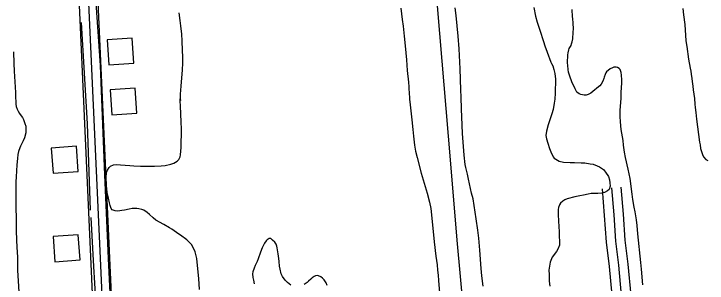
# Model space of a CAD drawing. Extents: x 3508733 to 3546731, y 546897 to 572481.
# Drawn here: x 3530835 to 3531936, y 567499 to 567926 of the extents above; entities that cross this region are included whole.
import ezdxf

# ---------------------------------------------------------------- set-up
doc = ezdxf.new("R2010")
doc.units = 0
for name, color, linetype in [('V-BLDG-OTLN', 7, 'Continuous'), ('V-ROAD-CNTR', 7, 'Continuous'), ('V-SITE-VEGE', 7, 'Continuous'), ('V-TOPO-SHOR', 7, 'Continuous')]:
    doc.layers.add(name, color=color, linetype=linetype)

msp = doc.modelspace()

# ---------------------------------------------------------------- linework, layer by layer
at = {"layer": 'V-BLDG-OTLN'}
for points in [[(3530982.6, 567885.2), (3530985.3, 567845.3), (3531025.2, 567848), (3531022.5, 567887.9)], [(3530987.5, 567805.8), (3530990.2, 567765.9), (3531030.1, 567768.6), (3531027.4, 567808.5)], [(3530896.9, 567673.4), (3530936.8, 567676.3), (3530934, 567716.2), (3530894.1, 567713.3)], [(3530899.9, 567533.1), (3530939.8, 567536), (3530936.9, 567575.9), (3530897, 567573)]]:
    msp.add_lwpolyline(points, close=True, dxfattribs=at)
at = {"layer": 'V-ROAD-CNTR'}
for points in [[(3531067.7, 565130.5), (3531065.5, 565195.6), (3531035.4, 565791.4), (3531005.1, 566442), (3530967.7, 567306.6), (3530929.2, 568151.4), (3530905.4, 568660.5), (3530906.3, 568762.8), (3530905.2, 568812.1), (3530881.5, 569386.9)], [(3531082.7, 565131), (3531080.5, 565196.3), (3531050.3, 565792.1), (3531020.1, 566442.7), (3530982.7, 567307.2), (3530944.2, 568152.1), (3530920.4, 568660.8), (3530921.3, 568762.9), (3530920.2, 568812.6), (3530896.5, 569387.6)], [(3531097.7, 565131.5), (3531095.5, 565196.9), (3531065.3, 565792.8), (3531035.1, 566443.4), (3530997.7, 567307.9), (3530959.2, 568152.8), (3530935.4, 568661.1), (3530936.3, 568763), (3530935.2, 568813.1), (3530911.5, 569388.2)], [(3531538.7, 567567.2), (3531528.3, 567694.9), (3531508.2, 567932.9), (3531489.9, 568158.2), (3531467.4, 568382.7), (3531448.6, 568580.4)], [(3531768.8, 567648.9), (3531772.3, 567606.7), (3531775.1, 567564.5), (3531780, 567525.9), (3531784.2, 567480), (3531781.9, 567459), (3531779.1, 567427), (3531782.1, 567389.9), (3531783.9, 567356.3), (3531789.1, 567307.6), (3531795.8, 567254), (3531798.1, 567203.7), (3531799.5, 567174), (3531803.5, 567144), (3531825.3, 567006.1), (3531844.7, 566868.2), (3531853.3, 566825.8), (3531861, 566801.3), (3531868.7, 566772.2), (3531878.3, 566741.8), (3531883.3, 566700.9), (3531894.6, 566567.1)], [(3531783.8, 567650.2), (3531787.3, 567607.8), (3531790.1, 567566), (3531794.9, 567527.6), (3531799.3, 567479.9), (3531796.9, 567457.5), (3531794.2, 567426.9), (3531797, 567390.9), (3531798.8, 567357.4), (3531804, 567309.4), (3531810.8, 567255.3), (3531813.1, 567204.4), (3531814.5, 567175.3), (3531818.3, 567146.1), (3531840.1, 567008.3), (3531859.5, 566870.7), (3531867.8, 566829.5), (3531875.4, 566805.5), (3531883.1, 566776.4), (3531893, 566745), (3531898.3, 566702.5), (3531909.5, 566568.5)], [(3531798.7, 567651.4), (3531802.2, 567608.9), (3531805, 567567.4), (3531809.8, 567529.2), (3531814.4, 567479.8), (3531811.8, 567456.1), (3531809.3, 567426.8), (3531812, 567391.8), (3531813.8, 567358.6), (3531818.9, 567311.1), (3531825.7, 567256.5), (3531828.1, 567205.1), (3531829.4, 567176.7), (3531833.2, 567148.3), (3531855, 567010.6), (3531874.3, 566873.3), (3531882.4, 566833.3), (3531889.8, 566809.7), (3531897.5, 566780.6), (3531907.8, 566748.2), (3531913.2, 566704), (3531924.5, 566569.8)], [(3531818.6, 564875.4), (3531814, 564902), (3531805.4, 564956.4), (3531774.7, 565120.6), (3531749.8, 565266.6), (3531734.7, 565461.2), (3531724.3, 565650.1), (3531702.5, 565821.3), (3531688.3, 565980.1), (3531672.8, 566137.7), (3531656.5, 566322.3), (3531644.2, 566501), (3531630.1, 566676.3), (3531609.6, 566853.3), (3531595.5, 567022.1), (3531577.3, 567204.4), (3531555.6, 567383.2), (3531538.7, 567567.2)]]:
    msp.add_lwpolyline(points, dxfattribs=at)
at = {"layer": 'V-SITE-VEGE'}
for points in [[(3531449.1, 567935.5), (3531451.2, 567917.5), (3531452.7, 567906.6), (3531454.6, 567891.1), (3531455.4, 567880.8), (3531457.2, 567864.6), (3531458.1, 567853.4), (3531459.4, 567836.6), (3531461.3, 567817.9), (3531461.9, 567810.3), (3531462, 567805.6), (3531462.3, 567802.4), (3531463.1, 567790.9), (3531463.8, 567781.9), (3531466.8, 567758), (3531468.2, 567742.7), (3531469.1, 567732.1), (3531471, 567717.9), (3531472.7, 567708.5), (3531474.9, 567698.6), (3531481.5, 567673.7), (3531491.2, 567641.7), (3531494.9, 567627.5), (3531497, 567617.6), (3531498.6, 567602.4), (3531502.3, 567565), (3531505, 567541.9), (3531506.9, 567528.5), (3531507.7, 567520), (3531508.5, 567511.8), (3531509.1, 567503.7), (3531510.8, 567483.8)], [(3531580, 567494.5), (3531578, 567511.1), (3531576.9, 567522.5), (3531574.7, 567551.6), (3531572.9, 567570.5), (3531571.4, 567583.1), (3531569.1, 567601.4), (3531567.5, 567611.9), (3531564, 567632.7), (3531561.6, 567642.2), (3531556.8, 567663.9), (3531555.3, 567672.1), (3531552.7, 567682.8), (3531551.4, 567687.3), (3531550, 567702.3), (3531548.5, 567715.8), (3531546.9, 567736.3), (3531546.7, 567749.7), (3531545.5, 567775.6), (3531544.9, 567793.9), (3531544.6, 567805.6), (3531543.2, 567838.9), (3531541.6, 567870.7), (3531540.4, 567890.9), (3531537, 567923.4), (3531535.5, 567936)], [(3531660.3, 567936.1), (3531663.3, 567922.4), (3531666, 567913), (3531670.2, 567900.4), (3531675.7, 567882.3), (3531678, 567875.7), (3531681.4, 567865.7), (3531687.3, 567849.6), (3531688.7, 567847.8), (3531690.5, 567843.7), (3531692.4, 567838.2), (3531693.6, 567831.8), (3531694.9, 567822.5), (3531694.5, 567800.5), (3531693.9, 567790.8), (3531693, 567784.7), (3531690.9, 567774.5), (3531688.8, 567767.5), (3531683, 567750.4), (3531680.3, 567740.1), (3531679.6, 567733.6), (3531680.8, 567728.3), (3531682.5, 567721.4), (3531685.5, 567712.7), (3531687.3, 567707.3), (3531691, 567699.7), (3531692.7, 567697.7), (3531700.7, 567692.9), (3531707.3, 567691), (3531718.2, 567690.4), (3531725.2, 567690.5), (3531735.5, 567690.3), (3531741.7, 567689.8), (3531749.9, 567688.7), (3531754.6, 567687.8), (3531761, 567685.5), (3531764.8, 567683.9), (3531770.9, 567679.4), (3531774.5, 567675.3), (3531778.9, 567668.5), (3531780.5, 567663.2), (3531781.4, 567658.1), (3531781.7, 567653.1), (3531780, 567647.6), (3531777.5, 567645.4), (3531772.6, 567642.8), (3531768.5, 567641.9), (3531762.2, 567641.5), (3531757.9, 567641.5), (3531751.5, 567641.2), (3531746.6, 567640.5), (3531739.1, 567638.8), (3531733.7, 567637.7), (3531725.5, 567636), (3531713.5, 567632.9), (3531709.8, 567631.3), (3531706.5, 567629.4), (3531702.9, 567626.1), (3531701.3, 567623.3), (3531699.8, 567619), (3531699.1, 567616.1), (3531699.2, 567608.4), (3531699.8, 567597.1), (3531700.3, 567589.6), (3531700.5, 567580.1), (3531700.9, 567574.1), (3531701.2, 567564.9), (3531701, 567559.6), (3531698.5, 567553.1), (3531696.2, 567549.4), (3531689.3, 567540.3), (3531686.4, 567532.6), (3531685.2, 567526.4)], [(3531833.8, 567496.7), (3531831.2, 567521.5), (3531830.4, 567531.8), (3531825.7, 567577.2), (3531824.5, 567590.6), (3531823.4, 567599.7), (3531821.4, 567612.1), (3531819.8, 567620), (3531817.7, 567631.9), (3531816.7, 567640.5), (3531813.3, 567665.1), (3531810.3, 567680.1), (3531805.8, 567698.5), (3531804.3, 567706.9), (3531802.9, 567718.3), (3531802.3, 567725.2), (3531799.4, 567743.1), (3531797.9, 567755.1), (3531797.4, 567763.3), (3531797.5, 567773.1), (3531798.5, 567786.2), (3531799, 567791.9), (3531799.2, 567795.7), (3531799.3, 567801.2), (3531799.7, 567810.2), (3531800.1, 567815.9), (3531800.2, 567821.6), (3531799.8, 567829), (3531799, 567833.2), (3531797.3, 567837.8), (3531795.9, 567839.7), (3531793.4, 567841), (3531791, 567841.6), (3531787.5, 567841.5), (3531785.2, 567840.8), (3531781.9, 567839.1), (3531776, 567834.2), (3531774.8, 567832.6), (3531773.5, 567829.9), (3531772.3, 567826.1), (3531771.8, 567824), (3531770, 567819.5), (3531767.2, 567814.9), (3531765, 567812), (3531763.3, 567810.3), (3531754.2, 567803.1), (3531750.9, 567800.7), (3531748.9, 567799.4), (3531746.9, 567798.4), (3531743.4, 567797.2), (3531740.2, 567797.5), (3531734.9, 567798.4), (3531732.3, 567799.2), (3531728.9, 567802.2), (3531727.6, 567804.2), (3531725.9, 567807.3), (3531720.7, 567818.5), (3531717.4, 567827.4), (3531715.6, 567834), (3531714.8, 567838.2), (3531714.2, 567844.4), (3531714, 567848.4), (3531714.7, 567861.3), (3531715.1, 567864.4), (3531715.9, 567869), (3531716.8, 567871.1), (3531719.5, 567876), (3531720.5, 567878.8), (3531721.3, 567881.8), (3531722.2, 567886.7), (3531723.1, 567897.3), (3531723.2, 567902.6), (3531722.9, 567911.3), (3531722.2, 567918.8), (3531722.1, 567921.7), (3531721.1, 567933.3)], [(3531896.9, 567934.7), (3531898.3, 567924.9), (3531900.2, 567909.3), (3531902.1, 567883.7), (3531903.2, 567874.3), (3531906.1, 567854.6), (3531908.6, 567840.2), (3531909.6, 567835.3), (3531910.4, 567830.7), (3531911.3, 567823.7), (3531912.1, 567819), (3531913.1, 567811.4), (3531913.7, 567806), (3531915.4, 567792), (3531916.1, 567783.3), (3531916.9, 567777.8), (3531917.8, 567770.1), (3531918.2, 567764.8), (3531919, 567759.4), (3531921.9, 567735), (3531923.6, 567723), (3531924.5, 567718.8), (3531925.4, 567712.9), (3531928.1, 567703.2), (3531929.8, 567699.6), (3531933.8, 567695.3), (3531936.7, 567693.6)], [(3531083.8, 567687.8), (3531088.8, 567689.4), (3531094.1, 567692.7), (3531096.4, 567695.2), (3531098.6, 567699.3), (3531099.5, 567702.9), (3531100.3, 567714.4), (3531100.7, 567743.3), (3531100.5, 567754.9), (3531099.1, 567780.1), (3531098.8, 567788.5), (3531098.8, 567791.4), (3531099.2, 567789.1), (3531099.3, 567791.9), (3531099.4, 567798.9), (3531100.2, 567811.6), (3531102.4, 567837.6), (3531102.8, 567848.1), (3531102.9, 567858), (3531102.7, 567868.1), (3531102.1, 567883.6), (3531101.4, 567893.8), (3531100, 567907.4), (3531098.9, 567915.9), (3531097, 567928.1)], [(3530834.1, 567865.8), (3530834.7, 567847.7), (3530835.2, 567835.4), (3530837.1, 567801.3), (3530837.4, 567794.7), (3530837.6, 567786.3), (3530837.8, 567782.8), (3530838.5, 567779.2), (3530840, 567775.1), (3530841.4, 567772.2), (3530843.4, 567768.4), (3530846.5, 567764.4), (3530848.2, 567761.9), (3530849.8, 567758.5), (3530852.3, 567752.3), (3530853.4, 567748.3), (3530853.7, 567744.3), (3530853.4, 567737.5), (3530851.5, 567729.7), (3530849.6, 567724.9), (3530845.3, 567716.7), (3530844, 567713.7), (3530841.9, 567708.1), (3530841, 567703), (3530840.2, 567697), (3530839.2, 567686.9), (3530838.1, 567667.6), (3530838, 567659.9), (3530837.6, 567648.3), (3530837.6, 567640)], [(3531129.4, 567489.4), (3531128.3, 567506.4), (3531127.6, 567516.5), (3531125.3, 567538.5), (3531122.5, 567549.1), (3531120.2, 567554.7), (3531116.6, 567560.5), (3531114.1, 567563.4), (3531109.3, 567568.2), (3531099.2, 567575.3), (3531096.9, 567577.1), (3531085.3, 567584.9), (3531081.9, 567586.8), (3531072.9, 567592.2), (3531059.9, 567599.3), (3531055.8, 567602.6), (3531050.1, 567608), (3531046.2, 567611.3), (3531041.3, 567615), (3531038.1, 567616.3), (3531033.3, 567617.3), (3531030, 567617.7), (3531025.7, 567617.8), (3531022.6, 567617.6), (3531017.9, 567616.8), (3531010.1, 567615.1), (3531006, 567614.3), (3530999.9, 567613.5), (3530995.7, 567613.8), (3530990.9, 567615.7), (3530989.2, 567617.7), (3530987.7, 567622.3), (3530986.5, 567626.4), (3530984.8, 567634.1), (3530983.6, 567639.6), (3530982.1, 567648.5), (3530981.7, 567654.5), (3530981.4, 567660.5), (3530981.5, 567666.4), (3530981.9, 567674.5), (3530983.3, 567678.5), (3530986, 567682.7), (3530988.3, 567684.8), (3530993.1, 567686.9), (3530997.2, 567687.4), (3531004.2, 567687), (3531018.6, 567685.7), (3531025.2, 567685.2), (3531035.7, 567685), (3531057.8, 567684.8), (3531068.5, 567685.3), (3531075, 567685.9), (3531083.8, 567687.8)], [(3530837.6, 567640), (3530837.7, 567626.6), (3530838, 567617.5), (3530838.3, 567603.5), (3530838.2, 567593.2), (3530838.3, 567583), (3530838.9, 567567.3), (3530839.6, 567556.2), (3530840.3, 567540.4), (3530840.5, 567519.1), (3530841.3, 567502.8), (3530843.6, 567466.3)], [(3531274.7, 567495.9), (3531269.3, 567500.4), (3531265.7, 567503.8), (3531261.4, 567510), (3531259.2, 567514.2), (3531257.5, 567521.2), (3531256.7, 567526.2), (3531255.9, 567533.5), (3531255.2, 567538.3), (3531254.5, 567545.5), (3531252.9, 567555), (3531252.2, 567557.8), (3531251, 567561.1), (3531248.9, 567564.5), (3531245.6, 567567.4), (3531242.5, 567569.8), (3531239.9, 567569.9), (3531237.1, 567567.8), (3531235.4, 567566.3), (3531232.8, 567562.6), (3531231.2, 567559.7), (3531229, 567555.2), (3531226.2, 567548.2), (3531222.8, 567537.6), (3531221.2, 567533.4), (3531218.1, 567527.3), (3531216.1, 567523), (3531214, 567517.2), (3531213.8, 567514), (3531214.2, 567508.4), (3531215.1, 567504.1), (3531216.5, 567498.3)], [(3531685.2, 567526.4), (3531684.5, 567519.7), (3531684.6, 567512.9), (3531684.9, 567502.6), (3531686, 567494.5)], [(3531332, 567495.4), (3531330.5, 567499.5), (3531327.4, 567504.5), (3531324.9, 567507), (3531322.3, 567509.4), (3531318.7, 567510.9), (3531316.7, 567511.2), (3531313.8, 567510.9), (3531311.7, 567510), (3531308.4, 567507.6), (3531306.2, 567505.8), (3531302.6, 567502.2), (3531300.2, 567500.2), (3531295.7, 567497)]]:
    msp.add_lwpolyline(points, dxfattribs=at)
at = {"layer": 'V-TOPO-SHOR'}
for p, q in [((3530961.7, 567525.5), (3530957.3, 567603.2)), ((3530993.6, 567350), (3530985, 567538.6)), ((3530982.5, 567147.9), (3530961.7, 567525.5))]:
    msp.add_line(p, q, dxfattribs=at)
for points in [[(3530985, 567538.6), (3530979.3, 567671.2), (3530972.3, 567844.6), (3530965.3, 567943.7)], [(3530956.2, 567615.1), (3530951.7, 567752.1), (3530942.3, 567912.8)]]:
    msp.add_lwpolyline(points, dxfattribs=at)

doc.saveas('drawing.dxf')
